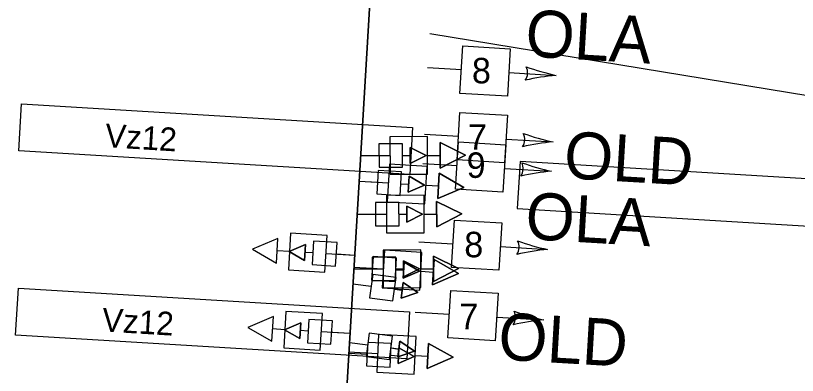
# Model space of a CAD drawing. Extents: x 647787 to 668496, y 640478 to 654412.
# Drawn here: x 661690.1 to 661789.9, y 647310.9 to 647356.9 of the extents above; entities that cross this region are included whole.
import ezdxf

# ---------------------------------------------------------------- set-up
doc = ezdxf.new("R2010")
doc.units = 0
for name, color, linetype in [('Default', 7, 'Continuous'), ('TEMP_DETECTION ZONE', 7, 'Continuous'), ('TEMP_DETECTION ZONE_Stage 2', 7, 'Continuous'), ('TEMP_DETECTION ZONE_STAGE 3', 7, 'Continuous'), ('TEMP_DETECTION_ZONE_STAGE 4', 7, 'Continuous'), ('TEMP_SIGNAL_HEAD_PED STAGES 1C', 7, 'Continuous'), ('TEMP_SIGNAL_HEAD_STAGE 2', 7, 'Continuous'), ('TEMP_SIGNAL_HEAD_STAGE 2 SHILO', 7, 'Continuous'), ('TEMP_SIGNAL_HEAD_Stage 3', 7, 'Continuous'), ('TEMP_SIGNAL_HEAD_STAGE 3 SHILO', 7, 'Continuous'), ('TEMP_SIGNAL_HEAD_STAGE 4 SHILO', 7, 'Continuous'), ('TEMP_SIGNAL_HEAD_STAGE 4 SHILO_OLD', 7, 'Continuous'), ('TEMP_SIGNAL_HEAD_STAGE4', 7, 'Continuous'), ('TEMP_SIGNAL_POLES_STAGE 2', 7, 'Continuous'), ('TEMP_SIGNAL_POLES_STAGES 3-4', 7, 'Continuous'), ('TEXT_TEMP_SIGNAL_POLES_STAGE 2', 7, 'Continuous'), ('TEXT_TEMP_SIGNAL_POLES_STAGE 3', 7, 'Continuous'), ('TEXT_TEMP_SIGNAL_POLES_STAGE 4', 7, 'Continuous')]:
    doc.layers.add(name, color=color, linetype=linetype)

msp = doc.modelspace()

# ---------------------------------------------------------------- linework, layer by layer
at = {"layer": 'Default'}
msp.add_lwpolyline([(661974.831, 647316.484), (661742.966, 647354.548)], dxfattribs=at)
at = {"layer": 'TEMP_DETECTION ZONE'}
msp.add_lwpolyline([(661804.041, 647329.214), (661804.402, 647335.204), (661754.493, 647338.217), (661754.132, 647332.227)], close=True, dxfattribs=at)
msp.add_lwpolyline([(661804.041, 647329.214), (661804.402, 647335.204), (661754.493, 647338.217), (661754.132, 647332.227)], close=True, dxfattribs=at)
at = {"layer": 'TEMP_DETECTION ZONE_Stage 2'}
msp.add_lwpolyline([(661690.514, 647339.592), (661690.876, 647345.581), (661740.785, 647342.568), (661740.423, 647336.579)], close=True, dxfattribs=at)
at = {"layer": 'TEMP_DETECTION ZONE_STAGE 3'}
msp.add_lwpolyline([(661690.122, 647316.073), (661690.483, 647322.062), (661740.392, 647319.049), (661740.031, 647313.06)], close=True, dxfattribs=at)
at = {"layer": 'TEMP_DETECTION_ZONE_STAGE 4'}
msp.add_lwpolyline([(661690.122, 647316.073), (661690.483, 647322.062), (661740.392, 647319.049), (661740.031, 647313.06)], close=True, dxfattribs=at)
at = {"layer": 'TEMP_SIGNAL_HEAD_PED STAGES 1C'}
for points in [[(661736.485, 647340.488), (661736.496, 647337.488), (661739.496, 647337.499), (661739.485, 647340.499)], [(661736.485, 647340.488), (661736.496, 647337.488), (661739.496, 647337.499), (661739.485, 647340.499)], [(661742.506, 647339.01), (661740.487, 647340.014), (661740.494, 647337.991)], [(661742.506, 647339.01), (661740.487, 647340.014), (661740.494, 647337.991)], [(661736.039, 647332.998), (661736.05, 647329.998), (661739.05, 647330.008), (661739.039, 647333.008)], [(661736.039, 647332.998), (661736.05, 647329.998), (661739.05, 647330.008), (661739.039, 647333.008)], [(661742.061, 647331.519), (661740.041, 647332.524), (661740.048, 647330.5)], [(661742.061, 647331.519), (661740.041, 647332.524), (661740.048, 647330.5)], [(661735.624, 647326.018), (661735.635, 647323.018), (661738.635, 647323.029), (661738.624, 647326.029)], [(661735.624, 647326.018), (661735.635, 647323.018), (661738.635, 647323.029), (661738.624, 647326.029)], [(661741.646, 647324.54), (661739.626, 647325.545), (661739.633, 647323.521)], [(661741.646, 647324.54), (661739.626, 647325.545), (661739.633, 647323.521)]]:
    msp.add_lwpolyline(points, close=True, dxfattribs=at)
for points in [[(661740.494, 647337.991), (661740.487, 647340.014), (661742.506, 647339.01), (661740.494, 647337.991)], [(661740.494, 647337.991), (661740.487, 647340.014), (661742.506, 647339.01), (661740.494, 647337.991)], [(661734.146, 647338.979), (661736.49, 647338.988)], [(661734.146, 647338.979), (661736.49, 647338.988)], [(661739.49, 647338.999), (661740.49, 647339.002)], [(661739.49, 647338.999), (661740.49, 647339.002)], [(661740.048, 647330.5), (661740.041, 647332.524), (661742.061, 647331.519), (661740.048, 647330.5)], [(661740.048, 647330.5), (661740.041, 647332.524), (661742.061, 647331.519), (661740.048, 647330.5)], [(661733.701, 647331.489), (661736.045, 647331.498)], [(661733.701, 647331.489), (661736.045, 647331.498)], [(661739.045, 647331.508), (661740.045, 647331.512)], [(661739.045, 647331.508), (661740.045, 647331.512)], [(661739.633, 647323.521), (661739.626, 647325.545), (661741.646, 647324.54), (661739.633, 647323.521)], [(661739.633, 647323.521), (661739.626, 647325.545), (661741.646, 647324.54), (661739.633, 647323.521)], [(661733.285, 647324.51), (661735.63, 647324.518)], [(661733.285, 647324.51), (661735.63, 647324.518)], [(661738.63, 647324.529), (661739.63, 647324.533)], [(661738.63, 647324.529), (661739.63, 647324.533)]]:
    msp.add_lwpolyline(points, dxfattribs=at)
at = {"layer": 'TEMP_SIGNAL_HEAD_STAGE 2'}
for p, q in [((661742.671, 647350.218), (661747.011, 647349.956)), ((661753.063, 647349.591), (661759.092, 647349.227)), ((661742.304, 647341.725), (661746.643, 647341.463)), ((661752.695, 647341.098), (661758.724, 647340.734))]:
    msp.add_line(p, q, dxfattribs=at)
for points in [[(661746.828, 647346.929), (661747.193, 647352.983), (661753.245, 647352.618), (661752.88, 647346.564)], [(661746.46, 647338.436), (661746.826, 647344.49), (661752.878, 647344.125), (661752.512, 647338.071)], [(661725.043, 647326.743), (661726.995, 647325.611), (661727.116, 647327.631)], [(661725.043, 647326.743), (661726.995, 647325.611), (661727.116, 647327.631)], [(661725.043, 647326.743), (661726.995, 647325.611), (661727.116, 647327.631)], [(661725.046, 647326.744), (661726.997, 647325.613), (661727.119, 647327.633)], [(661730.958, 647324.883), (661731.139, 647327.877), (661728.144, 647328.058), (661727.963, 647325.064)], [(661730.958, 647324.883), (661731.139, 647327.877), (661728.144, 647328.058), (661727.963, 647325.064)], [(661730.958, 647324.883), (661731.139, 647327.877), (661728.144, 647328.058), (661727.963, 647325.064)], [(661730.96, 647324.885), (661731.141, 647327.879), (661728.146, 647328.06), (661727.966, 647325.065)], [(661724.449, 647316.76), (661726.401, 647315.629), (661726.523, 647317.649)], [(661724.449, 647316.76), (661726.401, 647315.629), (661726.523, 647317.649)], [(661724.449, 647316.76), (661726.401, 647315.629), (661726.523, 647317.649)], [(661724.452, 647316.762), (661726.403, 647315.631), (661726.525, 647317.65)], [(661730.364, 647314.9), (661730.545, 647317.895), (661727.55, 647318.076), (661727.369, 647315.081)], [(661730.364, 647314.9), (661730.545, 647317.895), (661727.55, 647318.076), (661727.369, 647315.081)], [(661730.364, 647314.9), (661730.545, 647317.895), (661727.55, 647318.076), (661727.369, 647315.081)], [(661730.366, 647314.902), (661730.547, 647317.897), (661727.553, 647318.078), (661727.372, 647315.083)]]:
    msp.add_lwpolyline(points, close=True, dxfattribs=at)
for points in [[(661727.116, 647327.631), (661726.995, 647325.611), (661725.043, 647326.743), (661727.116, 647327.631)], [(661727.116, 647327.631), (661726.995, 647325.611), (661725.043, 647326.743), (661727.116, 647327.631)], [(661727.116, 647327.631), (661726.995, 647325.611), (661725.043, 647326.743), (661727.116, 647327.631)], [(661727.119, 647327.633), (661726.997, 647325.613), (661725.046, 647326.744), (661727.119, 647327.633)], [(661728.054, 647326.561), (661727.055, 647326.621)], [(661728.054, 647326.561), (661727.055, 647326.621)], [(661728.054, 647326.561), (661727.055, 647326.621)], [(661728.056, 647326.563), (661727.058, 647326.623)], [(661733.388, 647326.239), (661731.048, 647326.38)], [(661733.388, 647326.239), (661731.048, 647326.38)], [(661733.388, 647326.239), (661731.048, 647326.38)], [(661733.391, 647326.241), (661731.051, 647326.382)], [(661726.523, 647317.649), (661726.401, 647315.629), (661724.449, 647316.76), (661726.523, 647317.649)], [(661726.523, 647317.649), (661726.401, 647315.629), (661724.449, 647316.76), (661726.523, 647317.649)], [(661726.523, 647317.649), (661726.401, 647315.629), (661724.449, 647316.76), (661726.523, 647317.649)], [(661726.525, 647317.65), (661726.403, 647315.631), (661724.452, 647316.762), (661726.525, 647317.65)], [(661727.46, 647316.579), (661726.462, 647316.639)], [(661727.46, 647316.579), (661726.462, 647316.639)], [(661727.46, 647316.579), (661726.462, 647316.639)], [(661727.462, 647316.58), (661726.464, 647316.641)], [(661732.794, 647316.256), (661730.454, 647316.398)], [(661732.794, 647316.256), (661730.454, 647316.398)], [(661732.794, 647316.256), (661730.454, 647316.398)], [(661732.797, 647316.258), (661730.457, 647316.4)]]:
    msp.add_lwpolyline(points, dxfattribs=at)
for centre, radius, start, end in [((661753.835, 647349.544), 1.629, 324.70052, 28.39516), ((661765.25, 647378.048), 29.472, 250.20141, 257.93952), ((661761.741, 647319.874), 29.472, 95.15616, 102.89427), ((661753.467, 647341.05), 1.629, 324.70052, 28.39516), ((661764.883, 647369.555), 29.472, 250.20141, 257.93952), ((661761.373, 647311.381), 29.472, 95.15616, 102.89427)]:
    msp.add_arc(centre, radius, start, end, dxfattribs=at)
at = {"layer": 'TEMP_SIGNAL_HEAD_STAGE 2 SHILO'}
for points in [[(661720.37, 647327.025), (661723.414, 647325.26), (661723.604, 647328.411)], [(661720.37, 647327.025), (661723.414, 647325.26), (661723.604, 647328.411)], [(661729.597, 647324.123), (661729.879, 647328.795), (661725.207, 647329.077), (661724.925, 647324.405)], [(661729.597, 647324.123), (661729.879, 647328.795), (661725.207, 647329.077), (661724.925, 647324.405)], [(661719.776, 647317.042), (661722.82, 647315.278), (661723.01, 647318.428)], [(661719.776, 647317.042), (661722.82, 647315.278), (661723.01, 647318.428)], [(661729.003, 647314.141), (661729.285, 647318.813), (661724.614, 647319.095), (661724.332, 647314.423)], [(661729.003, 647314.141), (661729.285, 647318.813), (661724.614, 647319.095), (661724.332, 647314.423)]]:
    msp.add_lwpolyline(points, close=True, dxfattribs=at)
for points in [[(661725.066, 647326.741), (661723.509, 647326.835)], [(661725.066, 647326.741), (661723.509, 647326.835)], [(661733.388, 647326.239), (661729.738, 647326.459)], [(661733.388, 647326.239), (661729.738, 647326.459)], [(661724.473, 647316.759), (661722.915, 647316.853)], [(661724.473, 647316.759), (661722.915, 647316.853)], [(661732.794, 647316.256), (661729.144, 647316.477)], [(661732.794, 647316.256), (661729.144, 647316.477)]]:
    msp.add_lwpolyline(points, dxfattribs=at)
at = {"layer": 'TEMP_SIGNAL_HEAD_Stage 3'}
for p, q in [((661742.11, 647337.98), (661746.45, 647337.718)), ((661752.502, 647337.353), (661758.531, 647336.989)), ((661741.595, 647327.992), (661745.934, 647327.731)), ((661751.986, 647327.366), (661758.016, 647327.002)), ((661741.131, 647319.004), (661745.47, 647318.742)), ((661751.522, 647318.377), (661757.551, 647318.013))]:
    msp.add_line(p, q, dxfattribs=at)
for points in [[(661746.267, 647334.691), (661746.632, 647340.745), (661752.684, 647340.379), (661752.319, 647334.326)], [(661745.751, 647324.704), (661746.117, 647330.757), (661752.169, 647330.392), (661751.803, 647324.339)], [(661745.287, 647315.716), (661745.653, 647321.769), (661751.705, 647321.404), (661751.339, 647315.35)]]:
    msp.add_lwpolyline(points, close=True, dxfattribs=at)
for centre, radius, start, end in [((661753.274, 647337.305), 1.629, 324.70052, 28.39516), ((661764.689, 647365.81), 29.472, 250.20141, 257.93952), ((661761.18, 647307.635), 29.472, 95.15616, 102.89427), ((661752.758, 647327.318), 1.629, 324.70052, 28.39516), ((661764.174, 647355.823), 29.472, 250.20141, 257.93952), ((661760.664, 647297.648), 29.472, 95.15616, 102.89427), ((661752.294, 647318.33), 1.629, 324.70052, 28.39516), ((661763.71, 647346.834), 29.472, 250.20141, 257.93952), ((661760.2, 647288.66), 29.472, 95.15616, 102.89427)]:
    msp.add_arc(centre, radius, start, end, dxfattribs=at)
at = {"layer": 'TEMP_SIGNAL_HEAD_STAGE 3 SHILO'}
for points in [[(661737.888, 647341.393), (661737.906, 647336.593), (661742.706, 647336.61), (661742.688, 647341.41)], [(661737.888, 647341.393), (661737.906, 647336.593), (661742.706, 647336.61), (661742.688, 647341.41)], [(661747.522, 647339.028), (661744.291, 647340.635), (661744.303, 647337.398)], [(661747.522, 647339.028), (661744.291, 647340.635), (661744.303, 647337.398)], [(661737.443, 647333.903), (661737.46, 647329.103), (661742.26, 647329.12), (661742.243, 647333.92)], [(661737.443, 647333.903), (661737.46, 647329.103), (661742.26, 647329.12), (661742.243, 647333.92)], [(661747.077, 647331.537), (661743.845, 647333.144), (661743.857, 647329.907)], [(661747.077, 647331.537), (661743.845, 647333.144), (661743.857, 647329.907)], [(661737.028, 647326.924), (661737.045, 647322.124), (661741.845, 647322.141), (661741.828, 647326.941)], [(661737.028, 647326.924), (661737.045, 647322.124), (661741.845, 647322.141), (661741.828, 647326.941)], [(661746.662, 647324.558), (661743.43, 647326.165), (661743.442, 647322.928)], [(661746.662, 647324.558), (661743.43, 647326.165), (661743.442, 647322.928)]]:
    msp.add_lwpolyline(points, close=True, dxfattribs=at)
for points in [[(661744.303, 647337.398), (661744.291, 647340.635), (661747.522, 647339.028), (661744.303, 647337.398)], [(661744.303, 647337.398), (661744.291, 647340.635), (661747.522, 647339.028), (661744.303, 647337.398)], [(661734.146, 647338.979), (661737.897, 647338.993)], [(661734.146, 647338.979), (661737.897, 647338.993)], [(661742.697, 647339.01), (661744.297, 647339.016)], [(661742.697, 647339.01), (661744.297, 647339.016)], [(661743.857, 647329.907), (661743.845, 647333.144), (661747.077, 647331.537), (661743.857, 647329.907)], [(661743.857, 647329.907), (661743.845, 647333.144), (661747.077, 647331.537), (661743.857, 647329.907)], [(661733.701, 647331.489), (661737.451, 647331.503)], [(661733.701, 647331.489), (661737.451, 647331.503)], [(661742.251, 647331.52), (661743.851, 647331.526)], [(661742.251, 647331.52), (661743.851, 647331.526)], [(661743.442, 647322.928), (661743.43, 647326.165), (661746.662, 647324.558), (661743.442, 647322.928)], [(661743.442, 647322.928), (661743.43, 647326.165), (661746.662, 647324.558), (661743.442, 647322.928)], [(661733.285, 647324.51), (661737.036, 647324.524)], [(661733.285, 647324.51), (661737.036, 647324.524)], [(661741.836, 647324.541), (661743.436, 647324.547)], [(661741.836, 647324.541), (661743.436, 647324.547)]]:
    msp.add_lwpolyline(points, dxfattribs=at)
at = {"layer": 'TEMP_SIGNAL_HEAD_STAGE 4 SHILO'}
for points in [[(661737.841, 647337.892), (661737.552, 647333.1), (661742.343, 647332.811), (661742.632, 647337.602)], [(661737.841, 647337.892), (661737.552, 647333.1), (661742.343, 647332.811), (661742.632, 647337.602)], [(661747.304, 647334.916), (661744.182, 647336.726), (661743.987, 647333.495)], [(661747.304, 647334.916), (661744.182, 647336.726), (661743.987, 647333.495)], [(661737.191, 647326.906), (661736.895, 647322.115), (661741.686, 647321.82), (661741.981, 647326.611)], [(661737.191, 647326.906), (661736.895, 647322.115), (661741.686, 647321.82), (661741.981, 647326.611)], [(661746.65, 647323.919), (661743.53, 647325.733), (661743.331, 647322.501)], [(661746.65, 647323.919), (661743.53, 647325.733), (661743.331, 647322.501)], [(661736.451, 647316.125), (661736.205, 647311.331), (661740.998, 647311.085), (661741.244, 647315.879)], [(661736.451, 647316.125), (661736.205, 647311.331), (661740.998, 647311.085), (661741.244, 647315.879)], [(661745.94, 647313.235), (661742.802, 647315.017), (661742.636, 647311.784)], [(661745.94, 647313.235), (661742.802, 647315.017), (661742.636, 647311.784)]]:
    msp.add_lwpolyline(points, close=True, dxfattribs=at)
for points in [[(661743.987, 647333.495), (661744.182, 647336.726), (661747.304, 647334.916), (661743.987, 647333.495)], [(661743.987, 647333.495), (661744.182, 647336.726), (661747.304, 647334.916), (661743.987, 647333.495)], [(661733.952, 647335.722), (661737.696, 647335.496)], [(661733.952, 647335.722), (661737.696, 647335.496)], [(661742.488, 647335.207), (661744.085, 647335.11)], [(661742.488, 647335.207), (661744.085, 647335.11)], [(661743.331, 647322.501), (661743.53, 647325.733), (661746.65, 647323.919), (661743.331, 647322.501)], [(661743.331, 647322.501), (661743.53, 647325.733), (661746.65, 647323.919), (661743.331, 647322.501)], [(661733.299, 647324.741), (661737.043, 647324.511)], [(661733.299, 647324.741), (661737.043, 647324.511)], [(661741.834, 647324.215), (661743.431, 647324.117)], [(661741.834, 647324.215), (661743.431, 647324.117)], [(661742.636, 647311.784), (661742.802, 647315.017), (661745.94, 647313.235), (661742.636, 647311.784)], [(661742.636, 647311.784), (661742.802, 647315.017), (661745.94, 647313.235), (661742.636, 647311.784)], [(661732.582, 647313.92), (661736.328, 647313.728)], [(661732.582, 647313.92), (661736.328, 647313.728)], [(661741.121, 647313.482), (661742.719, 647313.4)], [(661741.121, 647313.482), (661742.719, 647313.4)]]:
    msp.add_lwpolyline(points, dxfattribs=at)
at = {"layer": 'TEMP_SIGNAL_HEAD_STAGE 4 SHILO_OLD'}
for points in [[(661736.383, 647337.078), (661736.202, 647334.084), (661739.197, 647333.903), (661739.377, 647336.897)], [(661736.383, 647337.078), (661736.202, 647334.084), (661739.197, 647333.903), (661739.377, 647336.897)], [(661742.297, 647335.218), (661740.346, 647336.35), (661740.224, 647334.33)], [(661742.297, 647335.218), (661740.346, 647336.35), (661740.224, 647334.33)], [(661735.731, 647326.094), (661735.547, 647323.1), (661738.541, 647322.916), (661738.726, 647325.91)], [(661735.731, 647326.094), (661735.547, 647323.1), (661738.541, 647322.916), (661738.726, 647325.91)], [(661741.644, 647324.227), (661739.694, 647325.361), (661739.569, 647323.341)], [(661741.644, 647324.227), (661739.694, 647325.361), (661739.569, 647323.341)], [(661735.064, 647315.139), (661734.91, 647312.143), (661737.906, 647311.989), (661738.06, 647314.985)], [(661735.064, 647315.139), (661734.91, 647312.143), (661737.906, 647311.989), (661738.06, 647314.985)], [(661740.995, 647313.333), (661739.034, 647314.446), (661738.93, 647312.426)], [(661740.995, 647313.333), (661739.034, 647314.446), (661738.93, 647312.426)]]:
    msp.add_lwpolyline(points, close=True, dxfattribs=at)
for points in [[(661740.224, 647334.33), (661740.346, 647336.35), (661742.297, 647335.218), (661740.224, 647334.33)], [(661740.224, 647334.33), (661740.346, 647336.35), (661742.297, 647335.218), (661740.224, 647334.33)], [(661733.952, 647335.722), (661736.292, 647335.581)], [(661733.952, 647335.722), (661736.292, 647335.581)], [(661739.287, 647335.4), (661740.285, 647335.34)], [(661739.287, 647335.4), (661740.285, 647335.34)], [(661739.569, 647323.341), (661739.694, 647325.361), (661741.644, 647324.227), (661739.569, 647323.341)], [(661739.569, 647323.341), (661739.694, 647325.361), (661741.644, 647324.227), (661739.569, 647323.341)], [(661733.299, 647324.741), (661735.639, 647324.597)], [(661733.299, 647324.741), (661735.639, 647324.597)], [(661738.633, 647324.413), (661739.631, 647324.351)], [(661738.633, 647324.413), (661739.631, 647324.351)], [(661738.93, 647312.426), (661739.034, 647314.446), (661740.995, 647313.333), (661738.93, 647312.426)], [(661738.93, 647312.426), (661739.034, 647314.446), (661740.995, 647313.333), (661738.93, 647312.426)], [(661732.646, 647313.761), (661734.987, 647313.641)], [(661732.646, 647313.761), (661734.987, 647313.641)], [(661737.983, 647313.487), (661738.982, 647313.436)], [(661737.983, 647313.487), (661738.982, 647313.436)]]:
    msp.add_lwpolyline(points, dxfattribs=at)
at = {"layer": 'TEMP_SIGNAL_HEAD_STAGE4'}
for p, q in [((661742.11, 647337.98), (661746.45, 647337.718)), ((661752.502, 647337.353), (661758.531, 647336.989)), ((661741.595, 647327.992), (661745.934, 647327.731)), ((661751.986, 647327.366), (661758.016, 647327.002)), ((661741.131, 647319.004), (661745.47, 647318.742)), ((661751.522, 647318.377), (661757.551, 647318.013))]:
    msp.add_line(p, q, dxfattribs=at)
for points in [[(661746.267, 647334.691), (661746.632, 647340.745), (661752.684, 647340.379), (661752.319, 647334.326)], [(661745.751, 647324.704), (661746.117, 647330.757), (661752.169, 647330.392), (661751.803, 647324.339)], [(661735.696, 647323.804), (661735.298, 647320.83), (661738.271, 647320.432), (661738.67, 647323.405)], [(661735.696, 647323.804), (661735.298, 647320.83), (661738.271, 647320.432), (661738.67, 647323.405)], [(661735.696, 647323.804), (661735.298, 647320.83), (661738.271, 647320.432), (661738.67, 647323.405)], [(661735.699, 647323.806), (661735.3, 647320.832), (661738.274, 647320.434), (661738.672, 647323.407)], [(661741.46, 647321.518), (661739.596, 647322.789), (661739.327, 647320.783)], [(661741.46, 647321.518), (661739.596, 647322.789), (661739.327, 647320.783)], [(661741.46, 647321.518), (661739.596, 647322.789), (661739.327, 647320.783)], [(661741.462, 647321.52), (661739.598, 647322.79), (661739.33, 647320.785)], [(661745.287, 647315.716), (661745.653, 647321.769), (661751.705, 647321.404), (661751.339, 647315.35)], [(661735.251, 647316.311), (661734.852, 647313.338), (661737.825, 647312.939), (661738.224, 647315.913)], [(661735.251, 647316.311), (661734.852, 647313.338), (661737.825, 647312.939), (661738.224, 647315.913)], [(661735.251, 647316.311), (661734.852, 647313.338), (661737.825, 647312.939), (661738.224, 647315.913)], [(661735.253, 647316.313), (661734.854, 647313.34), (661737.828, 647312.941), (661738.226, 647315.915)], [(661741.014, 647314.026), (661739.15, 647315.296), (661738.881, 647313.291)], [(661741.014, 647314.026), (661739.15, 647315.296), (661738.881, 647313.291)], [(661741.014, 647314.026), (661739.15, 647315.296), (661738.881, 647313.291)], [(661741.016, 647314.027), (661739.153, 647315.298), (661738.884, 647313.292)]]:
    msp.add_lwpolyline(points, close=True, dxfattribs=at)
for points in [[(661733.173, 647322.629), (661735.497, 647322.317)], [(661733.173, 647322.629), (661735.497, 647322.317)], [(661733.173, 647322.629), (661735.497, 647322.317)], [(661733.176, 647322.63), (661735.499, 647322.319)], [(661739.327, 647320.783), (661739.596, 647322.789), (661741.46, 647321.518), (661739.327, 647320.783)], [(661739.327, 647320.783), (661739.596, 647322.789), (661741.46, 647321.518), (661739.327, 647320.783)], [(661739.327, 647320.783), (661739.596, 647322.789), (661741.46, 647321.518), (661739.327, 647320.783)], [(661739.33, 647320.785), (661739.598, 647322.79), (661741.462, 647321.52), (661739.33, 647320.785)], [(661738.47, 647321.919), (661739.462, 647321.786)], [(661738.47, 647321.919), (661739.462, 647321.786)], [(661738.47, 647321.919), (661739.462, 647321.786)], [(661738.473, 647321.921), (661739.464, 647321.788)], [(661738.881, 647313.291), (661739.15, 647315.296), (661741.014, 647314.026), (661738.881, 647313.291)], [(661738.881, 647313.291), (661739.15, 647315.296), (661741.014, 647314.026), (661738.881, 647313.291)], [(661738.881, 647313.291), (661739.15, 647315.296), (661741.014, 647314.026), (661738.881, 647313.291)], [(661738.884, 647313.292), (661739.153, 647315.298), (661741.016, 647314.027), (661738.884, 647313.292)], [(661732.728, 647315.136), (661735.051, 647314.825)], [(661732.728, 647315.136), (661735.051, 647314.825)], [(661732.728, 647315.136), (661735.051, 647314.825)], [(661732.73, 647315.138), (661735.054, 647314.826)], [(661738.025, 647314.426), (661739.016, 647314.293)], [(661738.025, 647314.426), (661739.016, 647314.293)], [(661738.025, 647314.426), (661739.016, 647314.293)], [(661738.027, 647314.428), (661739.018, 647314.295)]]:
    msp.add_lwpolyline(points, dxfattribs=at)
for centre, radius, start, end in [((661753.274, 647337.305), 1.629, 324.70052, 28.39516), ((661764.689, 647365.81), 29.472, 250.20141, 257.93952), ((661761.18, 647307.635), 29.472, 95.15616, 102.89427), ((661752.758, 647327.318), 1.629, 324.70052, 28.39516), ((661764.174, 647355.823), 29.472, 250.20141, 257.93952), ((661760.664, 647297.648), 29.472, 95.15616, 102.89427), ((661752.294, 647318.33), 1.629, 324.70052, 28.39516), ((661763.71, 647346.834), 29.472, 250.20141, 257.93952), ((661760.2, 647288.66), 29.472, 95.15616, 102.89427)]:
    msp.add_arc(centre, radius, start, end, dxfattribs=at)
at = {"layer": 'TEMP_SIGNAL_POLES_STAGE 2'}
for p, q in [((661737.273, 647391.538), (661729.08, 647253.81)), ((661737.273, 647391.538), (661729.08, 647253.81)), ((661737.273, 647391.538), (661729.08, 647253.81)), ((661737.275, 647391.54), (661729.082, 647253.812))]:
    msp.add_line(p, q, dxfattribs=at)
at = {"layer": 'TEMP_SIGNAL_POLES_STAGES 3-4'}
msp.add_line((661729.08, 647253.81), (661737.273, 647391.538), dxfattribs=at)
msp.add_line((661729.08, 647253.81), (661737.273, 647391.538), dxfattribs=at)

# ---------------------------------------------------------------- texts
at = {"layer": 'Default'}
for s, p in [('OLA', (661755.066, 647351.662)), ('OLD', (661759.985, 647336.122)), ('OLA', (661755.066, 647328.351)), ('OLA', (661755.066, 647328.351)), ('OLD', (661751.6, 647312.977)), ('OLD', (661751.6, 647312.977))]:
    msp.add_text(s, height=6, rotation=356.61808, dxfattribs=at).set_placement(p)
at = {"layer": 'TEMP_DETECTION ZONE_Stage 2'}
msp.add_text('Vz12', height=3, rotation=356.52674, dxfattribs=at).set_placement((661701.471, 647340.068))
at = {"layer": 'TEMP_DETECTION ZONE_STAGE 3'}
msp.add_text('Vz12', height=3, rotation=356.52674, dxfattribs=at).set_placement((661701.079, 647316.548))
at = {"layer": 'TEMP_DETECTION_ZONE_STAGE 4'}
msp.add_text('Vz12', height=3, rotation=356.52674, dxfattribs=at).set_placement((661701.079, 647316.548))
at = {"layer": 'TEXT_TEMP_SIGNAL_POLES_STAGE 2'}
for s, p in [('8', (661748.359, 647348.21)), ('7', (661747.852, 647339.724))]:
    msp.add_text(s, height=3.25, dxfattribs=at).set_placement(p)
at = {"layer": 'TEXT_TEMP_SIGNAL_POLES_STAGE 3'}
for s, p in [('9', (661747.675, 647336.143)), ('8', (661747.382, 647326.005)), ('7', (661746.753, 647316.826))]:
    msp.add_text(s, height=3.25, dxfattribs=at).set_placement(p)
at = {"layer": 'TEXT_TEMP_SIGNAL_POLES_STAGE 4'}
for s, p in [('9', (661747.675, 647336.143)), ('8', (661747.382, 647326.005)), ('7', (661746.753, 647316.826))]:
    msp.add_text(s, height=3.25, dxfattribs=at).set_placement(p)

doc.saveas('drawing.dxf')
